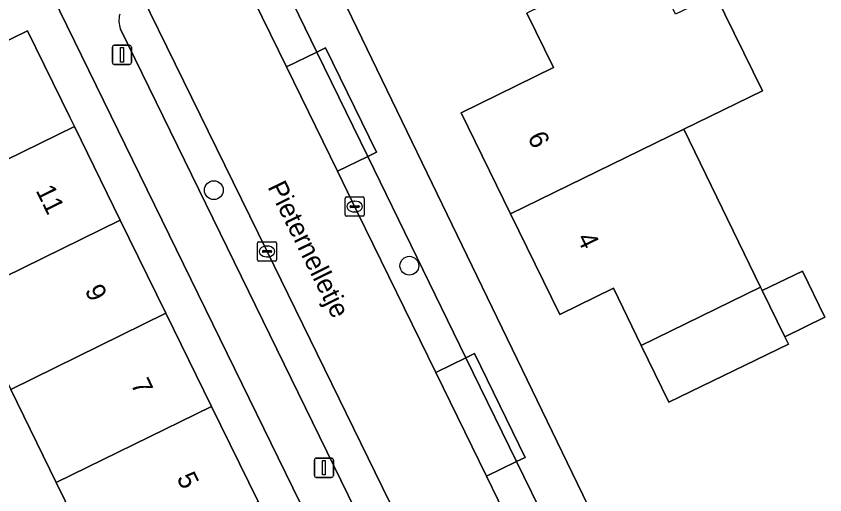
# Model space of a CAD drawing. Extents: x 160455 to 162082, y 388339 to 389736.
# Drawn here: x 161540.05 to 161582.1, y 388670.41 to 388695.34 of the extents above; entities that cross this region are included whole.
import ezdxf

# ---------------------------------------------------------------- set-up
doc = ezdxf.new("R2010")
doc.units = 0
for name, color, linetype in [('IMGEO_Boom', 7, 'Continuous'), ('IMGEO_Erf', 7, 'Continuous'), ('IMGEO_Kolk', 7, 'Continuous'), ('IMGEO_Lichtmast', 7, 'Continuous'), ('IMGEO_Muur', 7, 'Continuous'), ('IMGEO_Openbare_ruimte_label', 7, 'Continuous'), ('IMGEO_Pand', 7, 'Continuous'), ('IMGEO_Pand_nummerreeks', 7, 'Continuous'), ('IMGEO_Parkeervlak_open', 7, 'Continuous'), ('IMGEO_Rijbaan_lokaal_open', 7, 'Continuous'), ('IMGEO_Voetpad_open', 7, 'Continuous')]:
    doc.layers.add(name, color=color, linetype=linetype)

msp = doc.modelspace()

# ---------------------------------------------------------------- linework, layer by layer
at = {"layer": 'IMGEO_Boom'}
for centre in [(161550.329, 388686.274), (161560.494, 388682.343)]:
    msp.add_circle(centre, 0.489, dxfattribs=at)
at = {"layer": 'IMGEO_Erf'}
for points in [[(161552.564, 388705.507), (161553.346, 388703.889), (161568.447, 388672.64), (161575.925, 388657.162), (161578.556, 388651.739)], [(161566.548, 388645.966), (161541.934, 388696.396)], [(161576.41, 388696.449), (161578.851, 388691.445), (161574.761, 388689.45), (161578.763, 388681.221), (161578.848, 388681.047), (161580.931, 388682.061), (161582.1, 388679.657), (161580.017, 388678.644), (161580.207, 388678.253), (161573.994, 388675.231), (161572.551, 388678.197), (161571.108, 388681.165), (161568.317, 388679.807), (161565.759, 388685.051), (161563.195, 388690.309), (161567.987, 388692.654), (161566.6, 388695.489)], [(161534.837, 388691.741), (161540.641, 388694.576), (161542.835, 388690.084), (161543.079, 388689.586), (161545.465, 388684.708), (161547.834, 388679.867), (161550.207, 388675.017), (161552.625, 388670.074), (161555.028, 388665.163), (161551.992, 388663.679), (161553.468, 388660.662), (161554.937, 388657.662), (161552.97, 388656.699), (161551.456, 388659.788), (161550.022, 388662.716), (161546.949, 388661.214), (161544.501, 388666.219), (161542.137, 388671.052), (161539.765, 388675.902)]]:
    msp.add_lwpolyline(points, dxfattribs=at)
at = {"layer": 'IMGEO_Kolk'}
for p, q in [((161557.226, 388685.922), (161558.078, 388685.922)), ((161557.151, 388684.996), (161557.151, 388685.848)), ((161557.453, 388685.465), (161557.851, 388685.465)), ((161557.639, 388685.702), (161557.664, 388685.702)), ((161558.152, 388685.848), (161558.152, 388684.996)), ((161557.41, 388685.416), (161557.41, 388685.428)), ((161557.848, 388685.379), (161557.45, 388685.379)), ((161557.662, 388685.142), (161557.637, 388685.142)), ((161557.894, 388685.428), (161557.894, 388685.416)), ((161558.078, 388684.922), (161557.226, 388684.922)), ((161552.593, 388682.657), (161552.593, 388683.509)), ((161552.668, 388683.583), (161553.52, 388683.583)), ((161553.081, 388683.363), (161553.106, 388683.363)), ((161553.594, 388683.509), (161553.594, 388682.657)), ((161552.852, 388683.077), (161552.852, 388683.089)), ((161553.29, 388683.04), (161552.892, 388683.04)), ((161552.895, 388683.126), (161553.293, 388683.126)), ((161553.336, 388683.089), (161553.336, 388683.077)), ((161553.52, 388682.583), (161552.668, 388682.583)), ((161553.104, 388682.803), (161553.079, 388682.803))]:
    msp.add_line(p, q, dxfattribs=at)
for points in [[(161557.226, 388685.922), (161558.078, 388685.922)], [(161557.151, 388684.996), (161557.151, 388685.848)], [(161558.152, 388685.848), (161558.152, 388684.996)], [(161558.078, 388684.922), (161557.226, 388684.922)], [(161552.593, 388682.657), (161552.593, 388683.509)], [(161552.668, 388683.583), (161553.52, 388683.583)], [(161553.594, 388683.509), (161553.594, 388682.657)], [(161553.52, 388682.583), (161552.668, 388682.583)]]:
    msp.add_lwpolyline(points, dxfattribs=at)
for centre, radius, start, end in [((161557.228, 388685.846), 0.0765, 91.552, 178.448), ((161557.228, 388685.846), 0.0765, 91.552, 178.448), ((161558.076, 388685.846), 0.0765, 1.552, 88.448), ((161558.076, 388685.846), 0.0765, 1.552, 88.448), ((161557.45, 388685.425), 0.0403, 85.8775, 175.7526), ((161557.855, 388685.427), 0.0386, 1.7309, 96.639), ((161557.447, 388685.415), 0.0366, 178.938, 274.7102), ((161557.851, 388685.422), 0.043, 264.8664, 352.4533), ((161557.228, 388684.998), 0.0765, 181.552, 268.448), ((161557.228, 388684.998), 0.0765, 181.552, 268.448), ((161558.076, 388684.998), 0.0765, 271.552, 358.448), ((161558.076, 388684.998), 0.0765, 271.552, 358.448), ((161552.67, 388683.507), 0.0765, 91.552, 178.448), ((161552.67, 388683.507), 0.0765, 91.552, 178.448), ((161553.518, 388683.507), 0.0765, 1.552, 88.448), ((161553.518, 388683.507), 0.0765, 1.552, 88.448), ((161552.892, 388683.086), 0.0403, 85.8775, 175.7526), ((161552.889, 388683.076), 0.0366, 178.938, 274.7102), ((161553.293, 388683.083), 0.043, 264.8664, 352.4533), ((161553.297, 388683.088), 0.0386, 1.7309, 96.639), ((161552.67, 388682.659), 0.0765, 181.552, 268.448), ((161552.67, 388682.659), 0.0765, 181.552, 268.448), ((161553.518, 388682.659), 0.0765, 271.552, 358.448), ((161553.518, 388682.659), 0.0765, 271.552, 358.448)]:
    msp.add_arc(centre, radius, start, end, dxfattribs=at)
for centre, major_axis, ratio, start_param, end_param in [((161557.638, 388685.422), (-0.387, 0.002), 0.722429, 4.712389, 7.853982), ((161557.663, 388685.422), (-0.39, 0.002), 0.717154, 1.570796, 4.712389), ((161553.08, 388683.083), (-0.387, 0.002), 0.722429, 4.712389, 7.853982), ((161553.105, 388683.083), (-0.39, 0.002), 0.717154, 1.570796, 4.712389)]:
    msp.add_ellipse(centre, major_axis=major_axis, ratio=ratio, start_param=start_param, end_param=end_param, dxfattribs=at)
at = {"layer": 'IMGEO_Lichtmast'}
for p, q in [((161545.053, 388692.922), (161545.053, 388693.722)), ((161545.053, 388693.722), (161545.053, 388692.922)), ((161545.153, 388693.822), (161545.943, 388693.822)), ((161545.943, 388693.822), (161545.153, 388693.822)), ((161546.043, 388693.722), (161546.043, 388692.922)), ((161546.043, 388692.922), (161546.043, 388693.722)), ((161545.943, 388692.822), (161545.153, 388692.822)), ((161545.153, 388692.822), (161545.943, 388692.822)), ((161555.555, 388671.424), (161555.555, 388672.224)), ((161555.555, 388672.224), (161555.555, 388671.424)), ((161555.655, 388672.324), (161556.445, 388672.324)), ((161556.445, 388672.324), (161555.655, 388672.324)), ((161556.545, 388672.224), (161556.545, 388671.424)), ((161556.545, 388671.424), (161556.545, 388672.224)), ((161556.445, 388671.324), (161555.655, 388671.324)), ((161555.655, 388671.324), (161556.445, 388671.324))]:
    msp.add_line(p, q, dxfattribs=at)
for points in [[(161545.473, 388693.697), (161545.623, 388693.697), (161545.623, 388692.947), (161545.473, 388692.947), (161545.473, 388693.697)], [(161555.975, 388672.199), (161556.125, 388672.199), (161556.125, 388671.449), (161555.975, 388671.449), (161555.975, 388672.199)]]:
    msp.add_lwpolyline(points, dxfattribs=at)
for centre, start, end in [((161545.153, 388693.722), 90, 180), ((161545.153, 388693.722), 90, 180), ((161545.943, 388693.722), 0, 90), ((161545.943, 388693.722), 360, 90), ((161545.153, 388692.922), 180, 270), ((161545.153, 388692.922), 180, 270), ((161545.943, 388692.922), 270, 0), ((161545.943, 388692.922), 270, 0), ((161555.655, 388672.224), 90, 180), ((161555.655, 388672.224), 90, 180), ((161556.445, 388672.224), 0, 90), ((161556.445, 388672.224), 360, 90), ((161555.655, 388671.424), 180, 270), ((161555.655, 388671.424), 180, 270), ((161556.445, 388671.424), 270, 0), ((161556.445, 388671.424), 270, 0)]:
    msp.add_arc(centre, 0.1, start, end, dxfattribs=at)
at = {"layer": 'IMGEO_Muur'}
msp.add_lwpolyline([(161568.447, 388672.64), (161575.925, 388657.162)], dxfattribs=at)
at = {"layer": 'IMGEO_Pand'}
for points in [[(161572.819, 388698.547), (161566.6, 388695.489), (161567.987, 388692.654), (161563.195, 388690.309), (161565.759, 388685.051), (161574.761, 388689.45), (161578.851, 388691.445), (161576.41, 388696.449), (161574.332, 388695.436)], [(161543.079, 388689.586), (161542.835, 388690.084), (161540.641, 388694.576), (161534.837, 388691.741), (161533.589, 388694.298), (161525.021, 388690.113), (161526.561, 388686.959), (161532.856, 388690.033), (161534.758, 388686.139), (161535.006, 388685.631)], [(161537.392, 388680.753), (161545.465, 388684.708), (161543.079, 388689.586), (161535.006, 388685.631)], [(161572.551, 388678.197), (161578.763, 388681.221), (161574.761, 388689.45), (161565.759, 388685.051), (161568.317, 388679.807), (161571.108, 388681.165)], [(161537.392, 388680.753), (161539.765, 388675.902), (161547.834, 388679.867), (161545.465, 388684.708)], [(161578.848, 388681.047), (161580.017, 388678.644), (161582.1, 388679.657), (161580.931, 388682.061)], [(161580.017, 388678.644), (161578.848, 388681.047), (161578.763, 388681.221), (161572.551, 388678.197), (161573.994, 388675.231), (161580.207, 388678.253)], [(161550.207, 388675.017), (161547.834, 388679.867), (161539.765, 388675.902), (161542.137, 388671.052)], [(161550.207, 388675.017), (161542.137, 388671.052), (161544.501, 388666.219), (161552.625, 388670.074)]]:
    msp.add_lwpolyline(points, close=True, dxfattribs=at)
at = {"layer": 'IMGEO_Parkeervlak_open'}
for points in [[(161550.41, 388700.129), (161552.006, 388697.001), (161554.106, 388692.694), (161555.691, 388693.467), (161553.5, 388697.968)], [(161570.712, 388646.947), (161569.32, 388649.878), (161560.98, 388666.923), (161553.063, 388683.15), (161546.584, 388696.403), (161545.846, 388697.894)], [(161545.48, 388694.661), (161558.787, 388667.378), (161560.452, 388664.005), (161567.948, 388648.65)], [(161566.074, 388672.148), (161564.501, 388671.381), (161565.721, 388668.88), (161573.88, 388652.137), (161575.431, 388649.016)], [(161575.454, 388650.569), (161575.827, 388651.498), (161575.846, 388651.874), (161575.79, 388652.25), (161566.074, 388672.148)]]:
    msp.add_lwpolyline(points, dxfattribs=at)
for points in [[(161555.691, 388693.467), (161554.106, 388692.694), (161556.754, 388687.263), (161558.329, 388688.031)], [(161558.329, 388688.031), (161556.754, 388687.263), (161557.806, 388685.106), (161561.864, 388676.786), (161563.44, 388677.555)], [(161563.44, 388677.555), (161561.864, 388676.786), (161564.501, 388671.381), (161566.074, 388672.148)]]:
    msp.add_lwpolyline(points, close=True, dxfattribs=at)
msp.add_arc((161546.537, 388695.111), 1.148, 163.4034, 203.0705, dxfattribs=at)
at = {"layer": 'IMGEO_Rijbaan_lokaal_open'}
msp.add_lwpolyline([(161545.846, 388697.894), (161546.584, 388696.403), (161553.063, 388683.15), (161560.98, 388666.923), (161569.32, 388649.878), (161570.712, 388646.947), (161570.855, 388646.635), (161575.431, 388649.016), (161573.88, 388652.137), (161565.721, 388668.88), (161564.501, 388671.381), (161561.864, 388676.786), (161557.806, 388685.106), (161556.754, 388687.263), (161554.106, 388692.694), (161552.006, 388697.001)], dxfattribs=at)
at = {"layer": 'IMGEO_Voetpad_open'}
for points in [[(161578.556, 388651.739), (161575.925, 388657.162), (161568.447, 388672.64), (161553.346, 388703.889), (161552.564, 388705.507)], [(161553.5, 388697.968), (161555.691, 388693.467), (161556.14, 388693.685), (161558.778, 388688.249), (161558.329, 388688.031), (161563.44, 388677.555), (161563.889, 388677.773), (161566.523, 388672.366), (161566.074, 388672.148), (161575.79, 388652.25), (161575.846, 388651.874), (161575.827, 388651.498), (161575.454, 388650.569)], [(161541.934, 388696.396), (161566.548, 388645.966)], [(161567.948, 388648.65), (161560.452, 388664.005), (161560.004, 388663.784), (161558.339, 388667.157), (161558.787, 388667.378), (161545.48, 388694.661)]]:
    msp.add_lwpolyline(points, dxfattribs=at)
for points in [[(161558.329, 388688.031), (161558.778, 388688.249), (161556.14, 388693.685), (161555.691, 388693.467)], [(161563.44, 388677.555), (161566.074, 388672.148), (161566.523, 388672.366), (161563.889, 388677.773)]]:
    msp.add_lwpolyline(points, close=True, dxfattribs=at)
msp.add_arc((161546.537, 388695.111), 1.148, 163.4034, 203.0705, dxfattribs=at)

# ---------------------------------------------------------------- texts
at = {"layer": 'IMGEO_Openbare_ruimte_label'}
msp.add_text('Pieternelletje', height=1, rotation=296.3601, dxfattribs=at).set_placement((161553.106, 388686.446))
at = {"layer": 'IMGEO_Pand_nummerreeks'}
for s, rotation, p in [('6', 295.9993, (161566.62, 388689.036)), ('11', 296.0709, (161541.053, 388686.261)), ('4', 295.9993, (161569.181, 388683.785)), ('9', 296.0709, (161543.596, 388681.066)), ('7', 296.0709, (161545.986, 388676.181)), ('5', 296.0709, (161548.376, 388671.297))]:
    msp.add_text(s, height=1, rotation=rotation, dxfattribs=at).set_placement(p)

doc.saveas('drawing.dxf')
